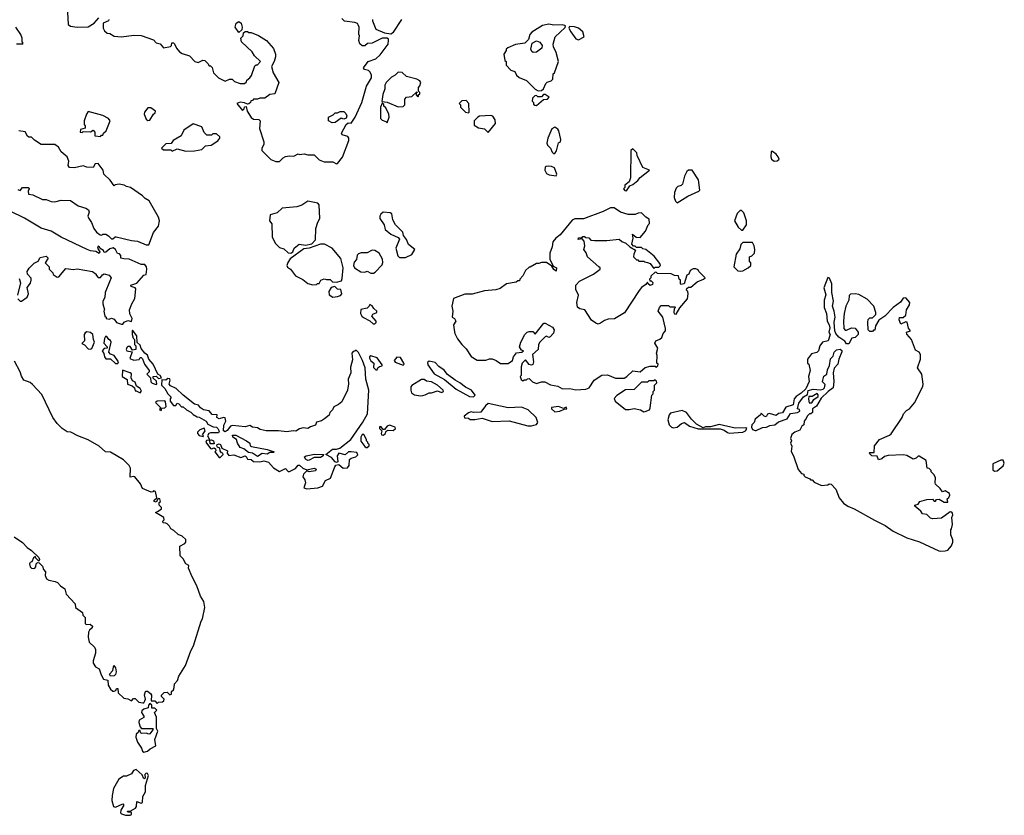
# Model space of a CAD drawing. Extents: x 2029662 to 2246637, y 225654 to 401419.
# Tile 338 of 349: x 2171081 to 2179053, y 325564 to 332004. Entities that reach past the tile are written whole.
import ezdxf

# ---------------------------------------------------------------- set-up
doc = ezdxf.new("R2010")
doc.units = 0

msp = doc.modelspace()

# ---------------------------------------------------------------- linework, layer by layer
at = {"layer": '0CON20XD'}
for points in [[(2171466.7, 332065), (2171472.5, 331965), (2171490.7, 331950.7), (2171545, 331943.3), (2171635, 331946.7), (2171683, 331977), (2171721.7, 332018.3)], [(2171802.5, 332005), (2171800, 331995), (2171757.5, 331975), (2171757.5, 331935), (2171767.5, 331915), (2171790, 331895), (2171811.7, 331891.7), (2171845, 331870), (2171905, 331866.7), (2172005, 331880), (2172065, 331876.2), (2172165, 331842.5), (2172185, 331817.5), (2172218.8, 331808.8), (2172245, 331777.5), (2172301.7, 331788.3), (2172310, 331795), (2172311.7, 331818.3), (2172325, 331817.5), (2172335, 331810), (2172350, 331775), (2172375, 331743.3), (2172395, 331731.2), (2172455, 331712.5), (2172500, 331665), (2172525, 331657.5), (2172563, 331677), (2172580, 331675), (2172605, 331650), (2172615, 331630), (2172625, 331630), (2172638.3, 331618.3), (2172650, 331575), (2172690, 331535), (2172745, 331507.5), (2172778.3, 331521.7), (2172801.7, 331521.7), (2172820, 331505), (2172865, 331487.5), (2172901.7, 331488.3), (2172918.3, 331501.7), (2172920, 331515), (2172945, 331532.5), (2172958.3, 331551.7), (2172985, 331630), (2172995, 331640), (2173005, 331640), (2173030, 331665), (2172981.2, 331711.2), (2172962.5, 331745), (2172876.4, 331826.4), (2172872.5, 331855), (2172890, 331875), (2172891.7, 331898.3), (2172905, 331910), (2172925, 331910), (2172935, 331900), (2172955, 331900), (2173015, 331876.7), (2173080, 331835), (2173135, 331770), (2173152.5, 331725), (2173152.5, 331705), (2173140, 331665), (2173120, 331625), (2173133, 331573), (2173180, 331495), (2173146.4, 331403.6), (2173105, 331397.5), (2173065, 331370), (2173025, 331370), (2173005, 331360), (2172975, 331360), (2172965, 331350), (2172951.7, 331348.3), (2172950, 331335), (2172935, 331322.5), (2172925, 331320), (2172901.7, 331331.7), (2172865, 331337.5), (2172840, 331325), (2172885, 331270), (2172897, 331283), (2172900.7, 331299.3), (2172915, 331302.5), (2172922.5, 331265), (2172953.6, 331213.6), (2172975, 331200), (2173017, 331197), (2173027, 331187), (2173023.6, 331123.6), (2173057.5, 331015), (2173057.5, 330995), (2173042.5, 330965), (2173042.5, 330945), (2173115, 330872.5), (2173155, 330857.5), (2173185, 330857.5), (2173213.6, 330886.4), (2173233.6, 330896.4), (2173265, 330902.5), (2173299.3, 330900.7), (2173335, 330917.5), (2173345, 330912.5), (2173385, 330917.5), (2173415, 330910), (2173465, 330910), (2173505, 330870), (2173545, 330852.5), (2173615, 330852.5), (2173645, 330837.5), (2173655, 330840)], [(2172855, 331900), (2172824, 331945), (2172832.7, 331977.3), (2172855, 331988.8), (2172873.3, 331975), (2172883.3, 331945), (2172878.3, 331921.7), (2172855, 331900)], [(2173655, 330840), (2173695, 330892), (2173745.4, 331025.4), (2173745.4, 331045.4), (2173738.3, 331058.3), (2173692.3, 331072.3), (2173687.5, 331085), (2173723.8, 331156.2), (2173740.7, 331169.3), (2173765, 331167.5), (2173797.1, 331215), (2173852.1, 331335), (2173889.5, 331465), (2173929.6, 331535), (2173928.2, 331558.2), (2173915, 331582), (2173905, 331592), (2173871.7, 331601.7), (2173863.8, 331615), (2173902, 331665), (2173965, 331687.9), (2174000.1, 331719.9), (2174064.6, 331805), (2174067.8, 331837.8), (2174066.6, 331846.6), (2174055.6, 331855.6), (2174015, 331855.5), (2173935, 331814.6), (2173897.8, 331812.2), (2173875, 331792.5), (2173853.9, 331793.9), (2173835, 331810), (2173827.5, 331835), (2173832.5, 331875), (2173827, 331887), (2173828.8, 331945), (2173822, 331962), (2173815, 331972.5), (2173795, 331982.5), (2173711.7, 331991.7), (2173690, 332015)], [(2173937.5, 332005), (2173936.7, 331995), (2173965, 331928), (2174035, 331898), (2174085, 331890.8), (2174107.9, 331902.1), (2174174.2, 332005.8)], [(2171055, 331810), (2171105, 331810), (2171110, 331815), (2171100, 331825), (2171100, 331855), (2171090, 331885), (2171050, 331945)], [(2175278.3, 331428.3), (2175305, 331430), (2175322.5, 331445), (2175341.7, 331488.3), (2175351.7, 331498.3), (2175385, 331510), (2175397, 331523), (2175400, 331565), (2175410, 331575), (2175442.5, 331665), (2175425, 331740), (2175403.3, 331785), (2175401.2, 331805), (2175416.7, 331865), (2175498.3, 331941.7), (2175500, 331955), (2175495, 331957.5), (2175475, 331962.5), (2175405, 331960), (2175365, 331967.5), (2175315, 331957.5), (2175227, 331903), (2175212.5, 331885), (2175200, 331845), (2175170, 331815), (2175095, 331802.5), (2175033, 331777), (2175020, 331765), (2175020, 331755), (2175000, 331725), (2175010, 331675), (2175020, 331665), (2175020, 331635), (2175057, 331597), (2175090, 331585), (2175102.5, 331555), (2175125, 331537.5), (2175185, 331512.5), (2175255, 331442.5), (2175278.3, 331428.3)], [(2175605, 331842.5), (2175652.5, 331865), (2175640, 331905), (2175605, 331936.2), (2175573.1, 331946.9), (2175531.2, 331948.8), (2175527.5, 331935), (2175542.5, 331905), (2175585, 331850), (2175605, 331842.5)], [(2175238.3, 331738.3), (2175227, 331747), (2175220, 331765), (2175230, 331815), (2175265, 331833.3), (2175291.7, 331821.7), (2175312.5, 331795), (2175307.5, 331775), (2175265, 331742.5), (2175238.3, 331738.3)], [(2174145, 331300), (2174185, 331302.5), (2174200, 331315), (2174198.3, 331361.7), (2174213, 331377), (2174257, 331383), (2174295, 331420), (2174300, 331415), (2174290, 331410), (2174290, 331395), (2174305, 331380), (2174310, 331385), (2174310, 331395), (2174320, 331405), (2174320, 331415), (2174310, 331425), (2174310, 331455), (2174321.7, 331468.3), (2174327.5, 331495), (2174319.3, 331509.3), (2174295, 331522.5), (2174213.6, 331543.6), (2174177, 331577), (2174145, 331580), (2174120, 331555), (2174090.7, 331539.3), (2174047.5, 331495), (2174037.5, 331475), (2174037.5, 331445), (2174020.7, 331399.3), (2174012.5, 331342.5), (2174057, 331337), (2174145, 331300)], [(2174715, 331250), (2174720, 331255), (2174717, 331327), (2174695, 331350), (2174661.7, 331348.3), (2174640, 331325), (2174650, 331315), (2174650, 331295), (2174690, 331255), (2174715, 331250)], [(2175265, 331310), (2175321.7, 331358.3), (2175355, 331360), (2175368.3, 331378.3), (2175335, 331400), (2175321.7, 331398.3), (2175305, 331380), (2175275, 331380), (2175265, 331390), (2175253, 331387), (2175231.7, 331368.3), (2175230, 331345), (2175240, 331335), (2175241.7, 331321.7), (2175251.7, 331311.7), (2175265, 331310)], [(2172118.3, 331188.3), (2172135, 331190), (2172165, 331240), (2172178.3, 331251.7), (2172180, 331265), (2172141.7, 331291.7), (2172118.3, 331291.7), (2172092.5, 331255), (2172088.3, 331238.3), (2172105, 331200), (2172118.3, 331188.3)], [(2174055, 331170), (2174072.5, 331215), (2174069.3, 331239.3), (2174045, 331290), (2174030, 331305), (2174028.3, 331318.3), (2174015, 331330), (2174002.5, 331295), (2174002.5, 331205), (2174015, 331190), (2174045, 331180), (2174055, 331170)], [(2171735, 331060), (2171741.7, 331068.3), (2171755, 331070), (2171760, 331085), (2171780, 331105), (2171812.5, 331185), (2171800, 331205), (2171755, 331227.5), (2171635, 331262.5), (2171620.5, 331239.5), (2171603.3, 331185), (2171602.5, 331155), (2171610, 331145), (2171610, 331125), (2171573.9, 331116.1), (2171570, 331095), (2171587.5, 331092.5), (2171595, 331100), (2171655, 331097.5), (2171675, 331110), (2171690, 331095), (2171690, 331065), (2171735, 331060)], [(2173610.7, 331170.7), (2173580, 331185), (2173580, 331215), (2173620, 331235), (2173635, 331250), (2173655, 331250), (2173675, 331260), (2173705, 331260), (2173722.5, 331245), (2173730, 331225), (2173723, 331207), (2173705, 331200), (2173683, 331207), (2173635, 331172.5), (2173610.7, 331170.7)], [(2174875, 331092.5), (2174932.5, 331165), (2174930, 331195), (2174913, 331223), (2174895, 331227.5), (2174805, 331222.5), (2174790, 331215), (2174760, 331185), (2174761.7, 331151.7), (2174795, 331130), (2174845, 331120), (2174875, 331092.5)], [(2172425, 330940), (2172495, 330943.3), (2172555, 330952.5), (2172585, 330983.3), (2172630.7, 330989.3), (2172685, 331022.5), (2172700, 331045), (2172700, 331055), (2172675, 331080), (2172645, 331080), (2172635, 331070), (2172595, 331070), (2172575, 331090), (2172556.4, 331136.4), (2172485, 331162.5), (2172410.7, 331109.3), (2172387, 331063), (2172323.6, 331026.4), (2172308.3, 331001.7), (2172265, 331000), (2172230, 330965), (2172245, 330950), (2172305, 330950), (2172315, 330940), (2172355, 330960), (2172425, 330940)], [(2175415, 330920), (2175427, 330943), (2175443, 331007), (2175460, 331015), (2175462.5, 331035), (2175447.5, 331105), (2175439.3, 331119.3), (2175415, 331133.3), (2175389.3, 331120.7), (2175357.5, 331045), (2175350, 331005), (2175355, 330990), (2175380, 330965), (2175391.7, 330931.7), (2175401.7, 330921.7), (2175415, 330920)], [(2172125, 330182.5), (2172165, 330282.5), (2172205, 330332.5), (2172212.5, 330375), (2172205.7, 330405.7), (2172128.6, 330538.6), (2172095.8, 330555.8), (2172075, 330578.8), (2171977, 330647), (2171945, 330653.3), (2171926.1, 330666.1), (2171885, 330672.5), (2171853, 330667), (2171845, 330660), (2171812.5, 330705), (2171762.5, 330755), (2171757, 330787), (2171715, 330840), (2171691.7, 330838.3), (2171675, 330807.5), (2171625, 330810), (2171595, 330821.2), (2171523.6, 330806.4), (2171485, 330808.8), (2171474, 330824), (2171478.3, 330858.3), (2171464.1, 330894.1), (2171416.7, 330935), (2171395, 330972.5), (2171365, 330993.3), (2171255, 330993.3), (2171199.7, 331029.7), (2171175, 331053.3), (2171155, 331054.2), (2171145, 331061.2), (2171125, 331097.5), (2171073.9, 331103.9)], [(2175995, 330620), (2176021.7, 330658.3), (2176045, 330670), (2176086.4, 330703.6), (2176105, 330727.5), (2176180, 330785), (2176127, 330807), (2176080, 330905), (2176077, 330927), (2176045, 330960), (2176030, 330945), (2176027.5, 330725), (2176017, 330693), (2175980, 330665), (2175980, 330645), (2175970, 330635), (2175981.7, 330621.7), (2175995, 330620)], [(2177190.3, 330860.3), (2177215, 330861.4), (2177230.8, 330875), (2177222.9, 330895), (2177205.4, 330915.4), (2177175, 330936.2), (2177165, 330936.2), (2177162.5, 330895), (2177168, 330875), (2177190.3, 330860.3)], [(2175425, 330740), (2175430, 330755), (2175410, 330805), (2175387, 330817), (2175365, 330820), (2175343, 330817), (2175335, 330810), (2175332.5, 330785), (2175345, 330760), (2175368.3, 330748.3), (2175425, 330740)], [(2176405, 330522.5), (2176490, 330575), (2176580, 330615), (2176587.5, 330625), (2176577, 330707), (2176525, 330787.5), (2176495, 330787.5), (2176482.5, 330775), (2176463, 330737), (2176447, 330673), (2176437, 330663), (2176410, 330655), (2176395, 330640), (2176383.3, 330605), (2176380, 330565), (2176390, 330535), (2176405, 330522.5)], [(2171065, 330630), (2171085, 330622.5), (2171103, 330647), (2171150, 330645), (2171156.7, 330635), (2171150, 330615), (2171151.7, 330591.7), (2171187, 330587), (2171265, 330550), (2171295, 330547.5), (2171335, 330533.3), (2171365, 330530), (2171416.1, 330543.9), (2171491.7, 330541.7), (2171555, 330496.7), (2171615, 330478.8), (2171636.7, 330465), (2171642.5, 330445), (2171632.5, 330415), (2171640, 330395), (2171661.7, 330361.7), (2171680, 330315), (2171703.6, 330283.6), (2171733, 330263), (2171745, 330260), (2171755, 330267.5), (2171777, 330267), (2171800, 330255), (2171825, 330230), (2171835, 330230), (2171853, 330247), (2171863, 330247), (2171985, 330216.7), (2172035, 330212.5), (2172105, 330182.5), (2172125, 330182.5)], [(2173275, 330113.3), (2173293.3, 330125), (2173304.1, 330155.9), (2173343.9, 330186.1), (2173395, 330178), (2173445, 330189.2), (2173476.5, 330223.5), (2173477.8, 330315), (2173494.5, 330365), (2173511.9, 330395), (2173506.7, 330505), (2173495, 330520), (2173413.6, 330536.4), (2173366.1, 330503.9), (2173325, 330490), (2173205, 330477.5), (2173165, 330440), (2173110, 330425), (2173102.5, 330375), (2173121.7, 330351.7), (2173123.6, 330246.4), (2173135, 330222.5), (2173152.7, 330192.7), (2173185, 330160), (2173219.5, 330149.5), (2173255, 330116.2), (2173275, 330113.3)], [(2175585, 329006.7), (2175665, 329014), (2175692.5, 329025), (2175732.5, 329085), (2175795, 329126.2), (2175840.7, 329130.7), (2175905, 329103.3), (2175975, 329103.3), (2175997.5, 329115), (2176045, 329162.5), (2176105, 329152.5), (2176145, 329187.5), (2176185, 329200), (2176225, 329200), (2176235, 329190), (2176248.3, 329201.7), (2176250, 329215), (2176240, 329225), (2176242.5, 329285), (2176237.5, 329305), (2176247.5, 329345), (2176223.6, 329386.4), (2176232.5, 329405), (2176265, 329417.5), (2176279.3, 329430.7), (2176290, 329465), (2176310, 329485), (2176310, 329505), (2176287.5, 329595), (2176250, 329645), (2176260, 329675), (2176275, 329690), (2176335, 329690), (2176345, 329680), (2176385, 329680), (2176390, 329675), (2176380, 329665), (2176377.5, 329635), (2176383.6, 329623.6), (2176395, 329620), (2176427, 329673), (2176486.7, 329745), (2176492.5, 329785), (2176490, 329805), (2176480, 329815), (2176481.7, 329828.3), (2176495, 329840), (2176515, 329840), (2176565, 329882.5), (2176617, 329903), (2176630, 329915), (2176580, 329965), (2176575, 329980), (2176555, 329987.5), (2176533, 329987), (2176510, 329975), (2176500, 329945), (2176483.3, 329936.7), (2176460, 329865), (2176435, 329860), (2176430, 329865), (2176430, 329895), (2176420, 329905), (2176415, 329930), (2176383, 329933), (2176355, 329947.5), (2176245, 329950), (2176238.3, 329958.3), (2176225, 329960), (2176191.7, 329928.3), (2176190, 329915), (2176180, 329905), (2176181.7, 329891.7), (2176195, 329890), (2176207, 329877), (2176205, 329860), (2176185, 329852.5), (2176170, 329865), (2176165, 329880), (2176149.3, 329860.7), (2176115, 329837.5), (2176097, 329813), (2175978.8, 329631.2), (2175895.9, 329584.1), (2175845, 329580), (2175815, 329570), (2175783.6, 329546.4), (2175765, 329540), (2175745, 329546.7), (2175710.7, 329570.7), (2175656.4, 329656.4), (2175615, 329662.5), (2175596.4, 329676.4), (2175591.2, 329715), (2175606.7, 329775), (2175585, 329820), (2175583.3, 329855), (2175613, 329887), (2175726.1, 329943.9), (2175780, 329985), (2175780, 329995), (2175770, 330005), (2175677.5, 330085), (2175666.7, 330116.7), (2175647.5, 330145), (2175657.5, 330175), (2175651.7, 330211.7), (2175635, 330230), (2175603.9, 330223.9), (2175605, 330237.5), (2175635, 330240), (2175641.7, 330248.3), (2175655, 330250), (2175665, 330240), (2175688.3, 330238.3), (2175705, 330220), (2175735, 330217.5), (2175835, 330217.5), (2175935, 330227.5), (2175955, 330210), (2175990, 330195), (2176020, 330165), (2176068.3, 330138.3), (2176053, 330107), (2176050, 330085), (2176075, 330060), (2176085, 330060), (2176095, 330050), (2176135, 330050), (2176143, 330043), (2176165, 330040), (2176185, 330030), (2176215, 329990), (2176225, 330000), (2176255, 330000), (2176270, 330015), (2176265, 330030), (2176219.3, 330089.3), (2176150, 330145), (2176125, 330150), (2176115, 330160), (2176075, 330160), (2176065, 330170), (2176051.7, 330171.7), (2176037.5, 330187.5), (2176047.5, 330235), (2176041.7, 330268.3), (2176073, 330243), (2176105, 330242.5), (2176147, 330293), (2176170, 330345), (2176180, 330355), (2176178.3, 330388.3), (2176150, 330405), (2176115, 330440), (2176088.3, 330438.3), (2176065, 330427.5), (2176008.3, 330428.3), (2175945, 330447.5), (2175895, 330482.5), (2175865, 330482.5), (2175805, 330452.5), (2175645, 330392.5), (2175575, 330392.5), (2175555, 330382.5), (2175457.7, 330262.3), (2175422.5, 330235), (2175397.5, 330205), (2175392.5, 330165), (2175373.3, 330115), (2175372.5, 330065), (2175400, 330010), (2175427.5, 329995), (2175425, 329970), (2175405, 329982.5), (2175390, 330010), (2175345, 330040), (2175305, 330040), (2175285, 330030), (2175265, 330030), (2175215, 330000), (2175205, 330000), (2175177, 329973), (2175155, 329930), (2175130, 329905), (2175128.3, 329891.7), (2175115, 329890), (2175101.7, 329878.3), (2175023, 329867), (2174970.7, 329829.3), (2174935, 329816.7), (2174845, 329810), (2174745, 329783.3), (2174685, 329782.5), (2174593.6, 329746.4), (2174580, 329685), (2174587.5, 329645), (2174582.5, 329595), (2174600, 329585), (2174612.5, 329565), (2174592.5, 329535), (2174597.5, 329495), (2174603.6, 329463.6), (2174625, 329420), (2174660, 329375), (2174695, 329340), (2174737, 329277), (2174785, 329247.5), (2174855, 329247.5), (2174885, 329260), (2174905, 329260), (2174940, 329245), (2174975, 329220), (2175035, 329220), (2175070, 329245), (2175080, 329275), (2175103.6, 329306.4), (2175147, 329313), (2175160, 329325), (2175145, 329330), (2175127.5, 329355), (2175137.5, 329395), (2175170, 329455), (2175190, 329475), (2175205, 329480), (2175235, 329480), (2175255, 329460), (2175323.6, 329546.4), (2175335, 329547.5), (2175395.8, 329515.8), (2175408, 329495), (2175403, 329467), (2175375, 329436.7), (2175365, 329432.5), (2175345, 329442.5), (2175335, 329437.5), (2175292.5, 329395), (2175282.5, 329375), (2175280, 329335), (2175232.5, 329295), (2175240, 329235), (2175236.4, 329213.6), (2175225, 329207.5), (2175205, 329212.5), (2175175, 329250), (2175150, 329225), (2175140, 329195), (2175140, 329125), (2175132.5, 329115), (2175141.7, 329091.7), (2175155, 329080), (2175165, 329090), (2175185, 329090), (2175191.7, 329098.3), (2175205, 329100), (2175231.7, 329071.7), (2175265, 329060), (2175305, 329072.5), (2175331.7, 329071.7), (2175378.3, 329048.3), (2175437, 329037), (2175477, 329017), (2175535, 329020), (2175585, 329006.7)], [(2171064.4, 329744.4), (2171085, 329726.2), (2171095, 329726.7), (2171141.2, 329758.8), (2171150.8, 329785), (2171142.4, 329837.6), (2171168.3, 329871.7), (2171174, 329895), (2171173.3, 329913.3), (2171143.3, 329945), (2171140, 329965), (2171157, 329993), (2171197, 330033), (2171229.5, 330050.5), (2171245, 330080), (2171295, 330090), (2171310, 330075), (2171287.5, 330035), (2171320, 330005), (2171320, 329985), (2171350, 329955), (2171351.7, 329941.7), (2171385, 329920), (2171398.3, 329921.7), (2171455, 329990), (2171515, 329982.5), (2171545, 329987.5), (2171670, 329965), (2171700, 329945), (2171700, 329935), (2171715, 329917.5), (2171735, 329917.5), (2171750, 329940), (2171763.6, 329946.4), (2171805, 329936.7), (2171820, 329915), (2171807, 329883), (2171773, 329797), (2171770, 329755), (2171752.5, 329725), (2171752.5, 329705), (2171767.5, 329655), (2171762.5, 329645), (2171770, 329605), (2171780, 329595), (2171780, 329585), (2171805, 329580), (2171825, 329587.5), (2171845, 329580), (2171865, 329552.5), (2171905, 329540), (2171915, 329540), (2171927.5, 329555), (2171955, 329568), (2171985, 329560), (2171990, 329585), (2171972.5, 329622.5), (2171970, 329655), (2171988.2, 329705), (2172012.6, 329747.4), (2172020, 329825), (2172015, 329832.5), (2171982.5, 329845), (2171980, 329855), (2172028.3, 329871.7), (2172085, 329937.5), (2172105, 329942.5), (2172110, 329985), (2172106.7, 330005), (2172095, 330022.5), (2172063, 330023), (2171967, 330067), (2171925, 330067.5), (2171900, 330075), (2171900, 330095), (2171888.3, 330108.3), (2171871.7, 330111.7), (2171857.5, 330145), (2171836.4, 330156.4), (2171809.3, 330150.7), (2171778.3, 330121.7), (2171765, 330120), (2171760, 330135), (2171731.7, 330151.7), (2171726.4, 330166.4), (2171715, 330170), (2171710, 330155), (2171730, 330125), (2171725, 330112.5), (2171697.5, 330127.5), (2171655, 330134), (2171627.5, 330145), (2171417.5, 330245), (2171335, 330292.5), (2171255, 330316.7), (2171118.3, 330398.3), (2171002.5, 330455)], [(2174205, 330080), (2174256.4, 330103.6), (2174280, 330145), (2174230, 330185), (2174212.5, 330225), (2174188.3, 330258.3), (2174182.5, 330285), (2174123, 330343), (2174103.3, 330385), (2174093, 330433), (2174081.7, 330441.7), (2174025, 330447.5), (2174005, 330430), (2173997.5, 330415), (2173997.5, 330395), (2174032.5, 330345), (2174040, 330305), (2174085, 330267.5), (2174145, 330242.5), (2174157, 330227), (2174127.5, 330155), (2174143, 330093), (2174155, 330080), (2174205, 330080)], [(2176935, 330300), (2176965.9, 330344.1), (2176966.7, 330375), (2176945, 330440), (2176925, 330460), (2176915, 330460), (2176890, 330435), (2176867.5, 330375), (2176897.5, 330325), (2176925, 330300), (2176935, 330300)], [(2173455, 329857.5), (2173485, 329860), (2173491.7, 329868.3), (2173505, 329870), (2173520, 329895), (2173545, 329907.5), (2173565, 329900), (2173595, 329900), (2173613, 329883), (2173645, 329880), (2173685, 329890), (2173691.7, 329908.3), (2173700, 329995), (2173680.7, 330070.7), (2173610, 330155), (2173548.1, 330188.1), (2173515, 330187.5), (2173425, 330156.2), (2173381.7, 330148.3), (2173270.5, 330069.5), (2173250.5, 330039.5), (2173242.5, 330015), (2173250, 330000), (2173273.9, 329983.9), (2173315, 329930), (2173372.2, 329902.2), (2173415, 329870), (2173455, 329857.5)], [(2176915, 329967.5), (2176935, 329972.5), (2176980, 329995), (2177000, 330015), (2177000, 330035), (2176990, 330045), (2176990, 330085), (2177008.3, 330091.7), (2177030, 330115), (2177032.5, 330145), (2177027.5, 330175), (2177015, 330200), (2176935, 330200), (2176920, 330185), (2176911.7, 330148.3), (2176882.5, 330105), (2176862.5, 330005), (2176895, 329972.5), (2176915, 329967.5)], [(2173945, 329952.5), (2173959.3, 329960.7), (2174015, 330020), (2174021.7, 330038.3), (2174017.5, 330065), (2173992.5, 330115), (2173955, 330136.7), (2173935, 330140), (2173895, 330116.2), (2173845, 330116.7), (2173825, 330110), (2173813, 330097), (2173807, 330063), (2173788.3, 330041.7), (2173782.5, 330015), (2173792.5, 329995), (2173843.9, 329963.9), (2173875, 329960), (2173895, 329967.5), (2173925, 329952.5), (2173945, 329952.5)], [(2178535, 327700.8), (2178575, 327704.4), (2178595, 327711.1), (2178610.6, 327725), (2178625.6, 327745), (2178636.2, 327775), (2178636.7, 327795), (2178620, 327835), (2178620, 327875), (2178627, 327883), (2178633, 327917), (2178627.5, 327975), (2178637.5, 327995), (2178635, 328010), (2178628.3, 328018.3), (2178615, 328020), (2178545, 327970), (2178475, 327963.8), (2178455, 327970), (2178425, 328000), (2178390, 328005), (2178376.4, 328026.4), (2178330, 328065), (2178330, 328075), (2178355, 328082.5), (2178370, 328105), (2178425, 328120), (2178471.7, 328121.7), (2178485, 328107.5), (2178495, 328107.5), (2178505, 328120), (2178525, 328122.5), (2178565, 328100), (2178595, 328100), (2178590, 328125), (2178605, 328137.5), (2178613.3, 328155), (2178609.3, 328169.3), (2178575, 328190), (2178551.7, 328181.7), (2178535, 328210), (2178497.5, 328245), (2178492.5, 328255), (2178497.5, 328295), (2178485, 328320), (2178460, 328345), (2178460, 328355), (2178445, 328370), (2178430, 328375), (2178420, 328435), (2178365, 328470), (2178355, 328470), (2178340, 328455), (2178315, 328447.5), (2178265, 328477.5), (2178235, 328482.5), (2178113.6, 328476.4), (2178083, 328467), (2178061.7, 328448.3), (2178035, 328442.5), (2178025, 328470), (2177980, 328475), (2177960, 328495), (2177965, 328500), (2177998.3, 328501.7), (2178003.3, 328555), (2178043.3, 328605), (2178125, 328640), (2178137.5, 328652.5), (2178226, 328785), (2178237.5, 328812.5), (2178260.6, 328839.4), (2178285, 328854), (2178325, 328903.8), (2178394.3, 329035), (2178397.5, 329055), (2178384.4, 329135), (2178351.4, 329185), (2178374.2, 329255.8), (2178374.2, 329295), (2178365, 329313.3), (2178335, 329328.8), (2178302.2, 329415), (2178265, 329457.5), (2178262.5, 329475), (2178292.5, 329485), (2178278.1, 329508.1), (2178265.8, 329555), (2178255, 329558), (2178215, 329540), (2178201.2, 329575), (2178205, 329592.5), (2178235, 329594), (2178255, 329613.8), (2178260, 329655), (2178286.7, 329695), (2178288, 329715), (2178255, 329752.5), (2178235, 329750), (2178211.7, 329718.3), (2178153.8, 329675), (2178085, 329603.8), (2178037, 329573), (2178010, 329525), (2178005, 329490), (2177995, 329490), (2177985, 329480), (2177965, 329480), (2177950, 329495), (2177947.5, 329555), (2177951.7, 329578.3), (2177965, 329590), (2177985, 329590), (2178011.7, 329618.3), (2178012.5, 329635), (2177996, 329686), (2177942.3, 329742.3), (2177875, 329780), (2177845, 329786.2), (2177808.3, 329781.7), (2177797.5, 329772.5), (2177793.3, 329735), (2177771.2, 329685), (2177756.4, 329626.4), (2177750, 329565), (2177753.3, 329505), (2177765, 329490), (2177775, 329490), (2177815, 329510), (2177847, 329507), (2177870, 329475), (2177870, 329455), (2177847, 329433), (2177820, 329425), (2177795, 329380), (2177775, 329380), (2177763.3, 329403.3), (2177712.5, 329435), (2177688, 329465), (2177680, 329485), (2177676.2, 329555), (2177682.5, 329595), (2177675.8, 329645), (2177662, 329685), (2177670.8, 329725), (2177656.2, 329795), (2177655.8, 329865), (2177637.5, 329912.5), (2177625, 329916.2), (2177591.2, 329835), (2177608, 329778), (2177593.8, 329735), (2177594, 329675), (2177614, 329625), (2177620, 329565), (2177635.8, 329535), (2177639.2, 329510.8), (2177632.5, 329475), (2177643.3, 329455), (2177627.5, 329405), (2177580, 329395), (2177560, 329365), (2177550, 329325), (2177535, 329310), (2177491.7, 329298.3), (2177460, 329255), (2177460, 329225), (2177470, 329215), (2177480, 329165), (2177467.5, 329115), (2177472.5, 329075), (2177447.5, 329015), (2177409.3, 328980.7), (2177367.5, 328955), (2177352.5, 328935), (2177343, 328887), (2177285, 328867.5), (2177258.3, 328821.7), (2177225, 328816.7), (2177205, 328800), (2177153.3, 328816.7), (2177135, 328810), (2177125, 328790), (2177110, 328795), (2177085, 328820), (2177080, 328805), (2177035, 328770), (2177027, 328743), (2177010, 328725), (2177006.7, 328705), (2177015, 328686.7), (2177035, 328677.5), (2177045, 328679.2), (2177095, 328702), (2177127.5, 328705), (2177155, 328720), (2177195.8, 328724.2), (2177225, 328750), (2177295, 328773.8), (2177323, 328817), (2177380, 328825), (2177397.5, 328835), (2177395, 328850), (2177380, 328855), (2177389.2, 328900.8), (2177428.3, 328951.7), (2177460, 328970), (2177466.1, 329003.9), (2177505, 329013.8), (2177565, 329007.5), (2177587, 329013), (2177597, 329023), (2177601.7, 329051.7), (2177582.5, 329072.5), (2177583.6, 329086.4), (2177591.7, 329118.3), (2177616.2, 329133.8), (2177620.7, 329169.3), (2177637.5, 329205), (2177645, 329260), (2177668.1, 329281.9), (2177675, 329312.5), (2177695, 329331.2), (2177725, 329336.7), (2177737.5, 329327.5), (2177737.5, 329315), (2177713.2, 329256.8), (2177705.7, 329215), (2177676, 329184), (2177666.2, 329145), (2177673.8, 329075), (2177667.5, 329025), (2177626, 328994), (2177570.7, 328939.3), (2177532.5, 328875), (2177500, 328855), (2177500, 328825), (2177487, 328813), (2177475, 328812.5), (2177457.5, 328795), (2177450, 328775), (2177432.5, 328755), (2177430, 328725), (2177412.5, 328715), (2177397.5, 328682.5), (2177357.5, 328665), (2177333.9, 328646.1), (2177322.5, 328615), (2177330, 328595), (2177322.5, 328575), (2177333, 328553), (2177328.3, 328508.3), (2177347.5, 328475), (2177383, 328363), (2177411.7, 328331.7), (2177430, 328325), (2177430, 328315), (2177440, 328305), (2177478.3, 328288.3), (2177485, 328280), (2177498.3, 328278.3), (2177515, 328260), (2177573, 328233), (2177625, 328240), (2177635, 328247.5), (2177650, 328245), (2177690, 328205), (2177716.7, 328135), (2177751.7, 328091.7), (2177785, 328067.1), (2177836.7, 328045), (2178002.6, 327952.6), (2178088.7, 327908.7), (2178153.2, 327863.2), (2178265, 327810.8), (2178366.6, 327776.6), (2178522.5, 327705), (2178535, 327700.8)], [(2171075, 329910), (2171088, 329875), (2171062, 329775)], [(2173615, 329758.8), (2173655, 329763.3), (2173678.8, 329771.2), (2173688.8, 329785), (2173680, 329820), (2173655, 329823.3), (2173633.3, 329843.3), (2173602.5, 329837.5), (2173583.3, 329805), (2173586.4, 329776.4), (2173615, 329758.8)], [(2173942.3, 329542.3), (2173955, 329543.3), (2173966, 329554), (2173966.2, 329565), (2173932.5, 329605), (2173940.7, 329619.3), (2173972.5, 329635), (2173973.3, 329645), (2173947.5, 329667.5), (2173935, 329687.5), (2173915, 329700), (2173910, 329685), (2173895, 329670), (2173842.5, 329657.5), (2173840, 329625), (2173850, 329605), (2173865, 329593.3), (2173916.2, 329566.2), (2173942.3, 329542.3)], [(2171655, 329338), (2171665, 329343.3), (2171686.7, 329395), (2171677.5, 329415), (2171672.5, 329455), (2171655, 329473.3), (2171623.6, 329476.4), (2171610.7, 329469.3), (2171603.6, 329456.4), (2171605.9, 329404.1), (2171583, 329383), (2171605, 329373.3), (2171635, 329340), (2171655, 329338)], [(2171855, 329221.2), (2171875, 329222.5), (2171880, 329235), (2171846.4, 329286.4), (2171815, 329297.5), (2171803, 329313), (2171820, 329395), (2171816.4, 329406.4), (2171802.5, 329415), (2171785, 329440), (2171775, 329440), (2171767, 329423), (2171762.5, 329385), (2171790, 329355), (2171790, 329345), (2171765, 329342.5), (2171747.5, 329325), (2171761.7, 329301.7), (2171767.5, 329275), (2171778.3, 329258.3), (2171815, 329260), (2171855, 329221.2)], [(2172185, 329050), (2172190, 329055), (2172187, 329077), (2172161.7, 329101.7), (2172160, 329115), (2172185, 329120), (2172205, 329100), (2172230, 329105), (2172217.5, 329125), (2172200, 329135), (2172162.5, 329215), (2172126.7, 329255), (2172115, 329290), (2172093.6, 329303.6), (2172063, 329343), (2172055, 329370), (2172031.7, 329391.7), (2172030, 329445), (2171995, 329490), (2171990, 329485), (2171990, 329455), (2172000, 329425), (2172010, 329415), (2172010, 329375), (2172020, 329365), (2172020, 329335), (2171995, 329330), (2171975, 329360), (2171955, 329357.5), (2171949.3, 329350.7), (2171943.3, 329335), (2171947.5, 329325), (2171990, 329315), (2171973, 329263), (2172005, 329247.5), (2172047, 329253), (2172055, 329270), (2172065, 329270), (2172075, 329260), (2172090, 329215), (2172130, 329165), (2172130, 329155), (2172110, 329135), (2172140, 329105), (2172142.5, 329072.5), (2172152.5, 329062.5), (2172185, 329050)], [(2173405, 328206.9), (2173495, 328214), (2173531.6, 328228.4), (2173558, 328275), (2173598.3, 328291.7), (2173631.4, 328385), (2173641.4, 328398.6), (2173665, 328402.5), (2173700, 328375), (2173734.3, 328375.7), (2173748.6, 328395), (2173750, 328445), (2173764.2, 328455.8), (2173802.5, 328465), (2173819.3, 328480.7), (2173809.5, 328499.5), (2173763.6, 328506.4), (2173743, 328507), (2173715, 328482.5), (2173665, 328496.2), (2173652.5, 328475), (2173655.8, 328424.2), (2173645, 328420), (2173634.3, 328424.3), (2173605, 328460), (2173560, 328485), (2173612.7, 328527.3), (2173646.4, 328526.4), (2173672.5, 328535), (2173763, 328607), (2173860, 328745), (2173896.7, 328815), (2173906.7, 329005), (2173883.3, 329095), (2173876.7, 329185), (2173857.5, 329245), (2173825, 329310), (2173805, 329330), (2173795, 329320), (2173781.7, 329318.3), (2173770, 329305), (2173775, 329250), (2173759.3, 329190.7), (2173761.2, 329145), (2173740.8, 329095), (2173743.9, 329056.1), (2173733.8, 329005), (2173688.3, 328911.7), (2173661.2, 328888.8), (2173625, 328870.8), (2173612.5, 328845), (2173592.9, 328825), (2173586, 328804), (2173548, 328772), (2173523.1, 328756.9), (2173485, 328747.1), (2173475, 328722.5), (2173435, 328708.8), (2173415, 328693.8), (2173375, 328701.4), (2173345, 328692), (2173317, 328673), (2173296.1, 328676.1), (2173245, 328667.5), (2173175, 328676.2), (2173075, 328677.1), (2173027.7, 328687.7), (2173005, 328700), (2172965.8, 328705.8), (2172945, 328718), (2172905, 328707.5), (2172805, 328720), (2172787, 328713), (2172761.7, 328678.3), (2172745, 328668.8), (2172730, 328675), (2172733.3, 328723.3), (2172750, 328755), (2172745, 328781.2), (2172730, 328785), (2172695, 328773.3), (2172677.5, 328785), (2172680, 328805), (2172638.3, 328808.3), (2172615, 328837.5), (2172570, 328845), (2172543.6, 328863.6), (2172527.5, 328885), (2172495, 328893.3), (2172403.6, 328963.6), (2172348.3, 329018.3), (2172300.7, 329040.7), (2172290, 329055), (2172299.2, 329085), (2172295, 329096), (2172280.5, 329099.5), (2172265, 329087.5), (2172231.7, 329088.3), (2172230, 329045), (2172255, 329020), (2172280, 328975), (2172308.3, 328948.3), (2172300, 328935), (2172300, 328915), (2172325, 328880), (2172345, 328880), (2172355, 328900), (2172370, 328895), (2172391.7, 328871.7), (2172405, 328870), (2172430, 328845), (2172465, 328827.5), (2172485, 328807.5), (2172518.3, 328788.3), (2172535, 328787.5), (2172590, 328755), (2172605, 328730), (2172648.3, 328708.3), (2172675, 328706.7), (2172686.1, 328696.1), (2172697, 328673), (2172690.7, 328659.3), (2172625, 328661.2), (2172612.5, 328655), (2172602.5, 328635), (2172620, 328600), (2172635, 328602.5), (2172650, 328595), (2172655, 328570), (2172621.7, 328571.7), (2172620, 328600), (2172593, 328597), (2172587.5, 328585), (2172625, 328532.5), (2172635, 328530), (2172655, 328537.5), (2172665, 328530), (2172667.5, 328515), (2172660, 328505), (2172695, 328460), (2172705, 328460), (2172727.5, 328485), (2172726.4, 328496.4), (2172715, 328497.5), (2172703, 328513), (2172700, 328535), (2172683.3, 328543.3), (2172677.5, 328555), (2172680, 328565), (2172695, 328570), (2172706.7, 328565), (2172717.5, 328535), (2172762.5, 328515), (2172760, 328495), (2172775, 328476.7), (2172815, 328480.8), (2172871.2, 328461.2), (2172905, 328472.5), (2172915, 328467.5), (2172925, 328446.7), (2172953.9, 328443.9), (2172975, 328428.8), (2173025, 328424), (2173057.7, 328432.3), (2173095, 328421.2), (2173135.5, 328375.5), (2173185, 328346.7), (2173232.5, 328372.5), (2173255, 328347.5), (2173265, 328346.7), (2173315, 328372.5), (2173335, 328397.5), (2173345, 328397.5), (2173374.3, 328374.3), (2173405, 328360), (2173465, 328373.8), (2173480, 328365), (2173475, 328352), (2173425, 328344), (2173405, 328352.5), (2173377.5, 328325), (2173372, 328305), (2173390, 328280), (2173395.5, 328255), (2173381.2, 328215), (2173405, 328206.9)], [(2173975, 329170), (2173980, 329185), (2173993, 329197), (2174015, 329202.5), (2174015, 329210), (2173975, 329267.5), (2173925, 329282.5), (2173912.5, 329275), (2173912.5, 329265), (2173923.6, 329243.6), (2173947.5, 329225), (2173945, 329190), (2173965, 329170), (2173975, 329170)], [(2172195, 326470), (2172205, 326480), (2172237, 326483), (2172248.3, 326491.7), (2172250, 326505), (2172230, 326525), (2172230, 326535), (2172251.7, 326558.3), (2172275, 326560), (2172295, 326540), (2172310, 326545), (2172310, 326565), (2172325, 326580), (2172331.7, 326598.3), (2172333, 326627), (2172357.5, 326655), (2172369.3, 326690.7), (2172422.7, 326777.3), (2172465.8, 326895), (2172488.8, 326935), (2172550, 327135), (2172562, 327155), (2172579.2, 327245), (2172571.2, 327295), (2172545, 327337.5), (2172515, 327422.5), (2172476.2, 327495), (2172447.5, 327565), (2172450, 327585), (2172425, 327600), (2172405, 327640), (2172380, 327665), (2172376.7, 327743.3), (2172416.6, 327763.4), (2172425.7, 327775), (2172427.1, 327797.1), (2172395, 327822.9), (2172365, 327835.8), (2172330, 327870), (2172305, 327882.5), (2172293.8, 327905), (2172275, 327923.3), (2172265, 327930), (2172241.7, 327931.7), (2172240, 327945), (2172250, 327955), (2172247.5, 327975), (2172180, 328015), (2172203, 328027), (2172230, 328045), (2172230, 328055), (2172210, 328075), (2172210, 328095), (2172220, 328105), (2172216.4, 328126.4), (2172201.7, 328128.3), (2172185, 328100), (2172170, 328105), (2172170, 328115), (2172190, 328135), (2172180, 328185), (2172165, 328190), (2172158.3, 328181.7), (2172145, 328180), (2172075, 328210), (2172058.3, 328248.3), (2172013, 328303), (2172005, 328307.5), (2171975, 328300), (2171977.5, 328375), (2171966.7, 328395), (2171920.2, 328440.2), (2171815, 328502.5), (2171775, 328506.7), (2171725, 328552), (2171635, 328602.5), (2171550, 328635), (2171495, 328664), (2171465, 328668.8), (2171425, 328696), (2171384.6, 328734.6), (2171349.2, 328785), (2171260.6, 328970.6), (2171185, 329051.2), (2171165, 329066.2), (2171113.3, 329085), (2171095, 329117.5), (2171084.4, 329155), (2171038.8, 329238.8)], [(2174185, 329207.5), (2174192.5, 329215), (2174190, 329225), (2174165, 329270), (2174135, 329272.5), (2174113.3, 329245), (2174120.7, 329230.7), (2174185, 329207.5)], [(2174755, 328952.5), (2174770, 328965), (2174740, 329005), (2174689.3, 329029.3), (2174645.8, 329065.8), (2174606.4, 329086.4), (2174545, 329132.5), (2174516.4, 329166.4), (2174475, 329197.5), (2174445, 329230), (2174395, 329240), (2174381.7, 329228.3), (2174385, 329210), (2174437, 329137), (2174520.7, 329090.7), (2174615, 329013.3), (2174724.1, 328954.1), (2174755, 328952.5)], [(2172055, 328982.5), (2172067, 328997), (2172055, 329020), (2172027, 329037), (2172015, 329070), (2171995, 329080), (2171983.3, 329105), (2171986.4, 329136.4), (2171975, 329146.7), (2171911.7, 329168.3), (2171910, 329115), (2171950.7, 329090.7), (2171953.9, 329053.9), (2171990.7, 329040.7), (2172010, 329025), (2172015, 329000), (2172025, 329000), (2172055, 328982.5)], [(2174325, 328960), (2174345, 328963.3), (2174365, 328966.7), (2174395, 328983.3), (2174415, 328983.3), (2174465, 329000), (2174495, 328987.5), (2174512.5, 328995), (2174510, 329005), (2174463.3, 329045), (2174415, 329074), (2174375, 329078), (2174355, 329090.8), (2174335, 329092), (2174256, 329044), (2174248.8, 329031.2), (2174247.5, 329005), (2174254, 328985), (2174276.5, 328966.5), (2174325, 328960)], [(2176135, 328830), (2176145, 328832.5), (2176180, 328845), (2176187, 328863), (2176200, 328965), (2176210, 328975), (2176210, 328995), (2176220, 329005), (2176220, 329045), (2176240, 329065), (2176238.3, 329078.3), (2176225, 329090), (2176215, 329080), (2176175, 329080), (2176165, 329070), (2176115, 329070), (2176055, 329010), (2175985, 329006.7), (2175915, 328962.5), (2175893, 328937), (2175902.5, 328915), (2175985, 328847.5), (2176015, 328847.5), (2176055, 328857.5), (2176107, 328847), (2176135, 328830)], [(2177495, 328903.8), (2177510, 328930), (2177547, 328953), (2177547, 328967), (2177538.3, 328978.3), (2177497, 328953), (2177470, 328955), (2177467.5, 328932.5), (2177474.1, 328904.1), (2177495, 328903.8)], [(2172225, 328840), (2172231.7, 328858.3), (2172257, 328863), (2172267, 328873), (2172261.7, 328911.7), (2172255, 328920), (2172195, 328917.5), (2172180, 328905), (2172220, 328865), (2172212.5, 328845), (2172225, 328840)], [(2175223.6, 328716.4), (2175245, 328723.3), (2175265, 328727.5), (2175277, 328743), (2175262.5, 328785), (2175197.5, 328845), (2175145, 328868.8), (2175035, 328861.2), (2174875, 328896.7), (2174852.5, 328877.5), (2174813.6, 328826.4), (2174755, 328823.3), (2174735, 328830), (2174715, 328822.5), (2174680, 328795), (2174681.7, 328781.7), (2174715, 328777.5), (2174728.3, 328768.3), (2174765, 328767.5), (2174825, 328780), (2174905, 328752), (2175045, 328756.2), (2175195, 328716.7), (2175223.6, 328716.4)], [(2175415, 328830.8), (2175455, 328834.3), (2175488.3, 328851.7), (2175510, 328855), (2175505, 328866.7), (2175485, 328857.5), (2175444.1, 328874.1), (2175387.5, 328865), (2175387.5, 328855), (2175415, 328830.8)], [(2176825, 328657.8), (2176935, 328664.3), (2176956.7, 328675), (2176967.5, 328695), (2176961.7, 328701.7), (2176875, 328696.7), (2176745, 328726.7), (2176675, 328707.5), (2176635, 328707.5), (2176615, 328700), (2176560.7, 328730.7), (2176520.7, 328770.7), (2176480, 328825), (2176445, 328840), (2176351.7, 328818.3), (2176340, 328805), (2176327.5, 328765), (2176340, 328725), (2176359.2, 328705), (2176375, 328699.1), (2176405.5, 328704.5), (2176440, 328735), (2176465, 328742.5), (2176505, 328713.8), (2176575, 328692.5), (2176753.6, 328693.6), (2176785, 328682.5), (2176811.4, 328661.4), (2176825, 328657.8)], [(2174025, 328640), (2174038.8, 328651.2), (2174047, 328673), (2174065, 328681.2), (2174105, 328679.2), (2174123.8, 328695), (2174121.2, 328705), (2174075, 328722), (2174056.7, 328715), (2174035, 328687.5), (2174025, 328687.5), (2174005, 328712.5), (2173995, 328707.5), (2173994.1, 328694.1), (2174012.5, 328675), (2174006.7, 328655), (2174010, 328645), (2174025, 328640)], [(2172565, 328630), (2172570, 328635), (2172560, 328645), (2172582.5, 328675), (2172575, 328696.7), (2172540, 328685), (2172520, 328665), (2172520, 328655), (2172535, 328637.5), (2172565, 328630)], [(2173005, 328467.5), (2172965, 328494), (2172932, 328502), (2172895, 328531.2), (2172865, 328541.2), (2172843.3, 328575), (2172836.7, 328606.7), (2172807.5, 328625), (2172805, 328640), (2172831.7, 328641.7), (2172916.1, 328596.1), (2172945, 328577.5), (2172947.5, 328555), (2172958.3, 328548.3), (2173085, 328526.2), (2173140, 328505), (2173135, 328500), (2173105, 328500), (2173085, 328486.2), (2173045, 328492), (2173005, 328467.5)], [(2173895, 328540), (2173910, 328555), (2173910, 328565), (2173900, 328575), (2173900, 328585), (2173890, 328595), (2173890, 328605), (2173867, 328647), (2173855, 328647.5), (2173843.3, 328625), (2173843.6, 328593.6), (2173875, 328550), (2173885, 328540), (2173895, 328540)], [(2173415, 328436.7), (2173395, 328447.5), (2173387.5, 328465), (2173400, 328475), (2173468.3, 328488.3), (2173540, 328485), (2173537.5, 328475), (2173515, 328460), (2173465, 328460), (2173425, 328440), (2173415, 328436.7)], [(2178975, 328350), (2178995, 328352.5), (2179045, 328392.5), (2179053.3, 328415), (2179045, 328437.5), (2179025, 328437.5), (2178961.7, 328408.3), (2178961.7, 328361.7), (2178975, 328350)], [(2171035, 327817.5), (2171103, 327773), (2171140.7, 327730.7), (2171175, 327707.5), (2171235, 327650), (2171240, 327635), (2171235, 327620), (2171210, 327645), (2171208.3, 327658.3), (2171191.7, 327648.3), (2171180, 327615), (2171165, 327610), (2171160.7, 327599.3), (2171166.2, 327575), (2171175.7, 327565.7), (2171195, 327560.8), (2171203.3, 327565), (2171211.2, 327575), (2171215, 327600), (2171225, 327610), (2171238.3, 327608.3), (2171265, 327580), (2171273, 327553), (2171290, 327535), (2171287.5, 327505), (2171298.8, 327478.8), (2171315.9, 327465.9), (2171367, 327457), (2171387, 327447), (2171410.7, 327420.7), (2171446.4, 327396.4), (2171457.5, 327355), (2171530, 327275), (2171533.3, 327245), (2171590, 327205), (2171593, 327183), (2171610, 327165), (2171610, 327115), (2171625, 327107.5), (2171651.7, 327111.7), (2171670, 327095), (2171668.3, 327081.7), (2171647, 327063), (2171637.5, 327045), (2171634, 327005), (2171644.3, 326964.3), (2171685, 326926.2), (2171694.4, 326905), (2171693.4, 326876.6), (2171674.3, 326815), (2171674.3, 326794.3), (2171693.3, 326765), (2171725, 326750), (2171740.5, 326700.5), (2171760, 326665), (2171795, 326657.5), (2171796.9, 326616.9), (2171815, 326586.2), (2171835, 326567.5), (2171845, 326567.5), (2171860, 326575), (2171865, 326590), (2171875, 326590), (2171877.5, 326555), (2171923, 326513), (2171957, 326507), (2171985, 326490), (2172001.7, 326508.3), (2172015, 326510), (2172045, 326480), (2172077, 326473), (2172086.4, 326473.6), (2172095, 326490), (2172098, 326505), (2172091.2, 326538.8), (2172100, 326565), (2172105, 326570), (2172115, 326567.5), (2172139.3, 326549.3), (2172147.5, 326535), (2172145, 326490), (2172175, 326490), (2172195, 326470)], [(2171815, 326690), (2171807.5, 326705), (2171833.9, 326736.1), (2171842.5, 326777.5), (2171856.4, 326756.4), (2171862.5, 326725), (2171857, 326703), (2171845, 326693.8), (2171815, 326690)], [(2172085.8, 326075.8), (2172115, 326082), (2172137.7, 326102.3), (2172182.5, 326125), (2172176.1, 326176.1), (2172198.8, 326245), (2172187, 326267), (2172188.6, 326358.6), (2172173.3, 326395), (2172190, 326415), (2172175, 326430), (2172151.7, 326431.7), (2172150, 326455), (2172135, 326470), (2172122.5, 326455), (2172120, 326435), (2172085.8, 326424.2), (2172070.3, 326409.7), (2172066, 326395), (2172086.2, 326365), (2172086.7, 326355), (2172047.5, 326335), (2172046, 326315), (2172055, 326280), (2172067.5, 326267.5), (2172155, 326266.7), (2172160, 326265), (2172157.5, 326255), (2172135, 326223.3), (2172125, 326221.2), (2172105, 326227.5), (2172066.7, 326226.7), (2172057.5, 326235), (2172055, 326250), (2172045, 326250), (2172040, 326235), (2172025, 326220), (2172020, 326195), (2172035.8, 326155.8), (2172067.7, 326107.7), (2172074.1, 326084.1), (2172085.8, 326075.8)], [(2171975, 325563.8), (2171985, 325570), (2171986.1, 325586.1), (2171955, 325590), (2171953.6, 325596.4), (2171975, 325597.5), (2172018, 325622), (2172026.2, 325635), (2172030, 325675), (2172065, 325663.3), (2172075, 325667.5), (2172076.7, 325715), (2172098.9, 325755), (2172098.8, 325805), (2172123.3, 325885), (2172115, 325903.3), (2172103.8, 325906.2), (2172093.3, 325895), (2172097.5, 325865), (2172085, 325860), (2172072.3, 325892.3), (2172025, 325934), (2172002.5, 325927.5), (2171985, 325898.8), (2171945, 325880), (2171920, 325880), (2171884.2, 325855.8), (2171840, 325780), (2171828.6, 325725), (2171826.1, 325683.9), (2171841.2, 325635), (2171855, 325628.6), (2171915.7, 325655.7), (2171923.8, 325645), (2171900.8, 325605), (2171898, 325585), (2171903.8, 325575), (2171936, 325564), (2171975, 325563.8)]]:
    msp.add_lwpolyline(points, dxfattribs=at)

doc.saveas('drawing.dxf')
